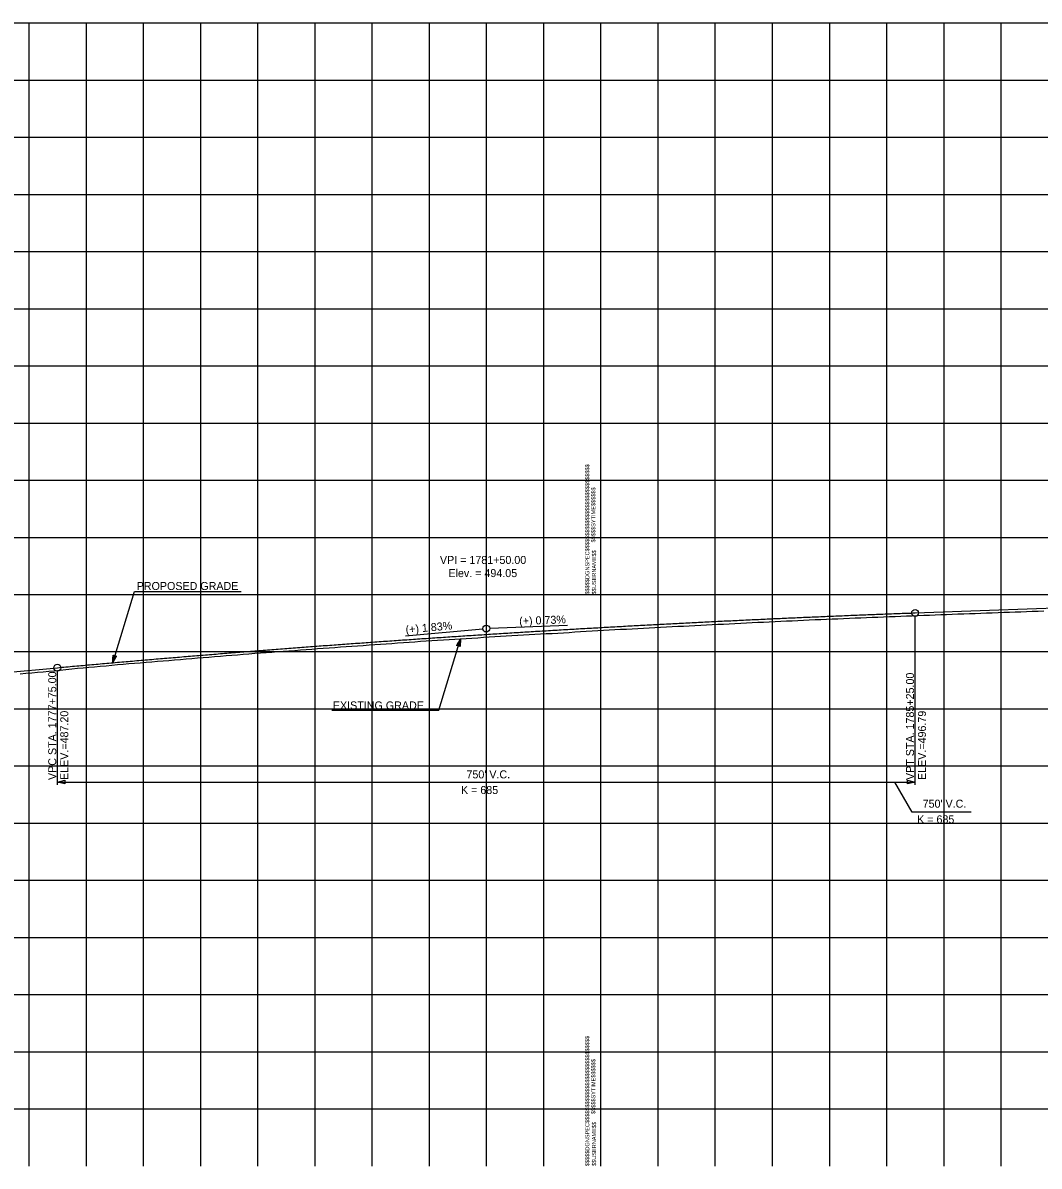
# Model space of a CAD drawing. Extents: x -90830 to 2015517, y -20856 to 836331.
# Drawn here: x 66668 to 67557, y -9797 to -8797 of the extents above; entities that cross this region are included whole.
import ezdxf

# ---------------------------------------------------------------- set-up
doc = ezdxf.new("R2010")
doc.units = 0
for name, color, linetype in [('Level 1', 7, 'Continuous'), ('RD_DDB_GradeTX', 7, 'Continuous'), ('RD_DDB_Profile_EX', 7, 'Continuous'), ('RD_DDB_Profile_Lbl', 7, 'Continuous'), ('RD_DDB_Profile_PR', 7, 'Continuous'), ('RD_DDB_StripGrade', 7, 'Continuous'), ('RD_DDB_VCLbl', 7, 'Continuous'), ('RD_PD_Final_TX', 7, 'Continuous')]:
    doc.layers.add(name, color=color, linetype=linetype)

msp = doc.modelspace()

# ---------------------------------------------------------------- linework, layer by layer
at = {"layer": 'Level 1'}
for p, q in [((65573.46, -8797.12), (67173.46, -8797.12)), ((66673.46, -8797.12), (66673.46, -9297.12)), ((66723.46, -8797.12), (66723.46, -9297.12)), ((66773.46, -8797.12), (66773.46, -9297.12)), ((66823.46, -8797.12), (66823.46, -9297.12)), ((66873.46, -8797.12), (66873.46, -9297.12)), ((66923.46, -8797.12), (66923.46, -9297.12)), ((66973.46, -8797.12), (66973.46, -9297.12)), ((67023.46, -8797.12), (67023.46, -9297.12)), ((67073.46, -8797.12), (67073.46, -9297.12)), ((67123.46, -8797.12), (67123.46, -9297.12)), ((67173.46, -8797.12), (67173.46, -9297.12)), ((67173.46, -8797.12), (67173.46, -9297.12)), ((67173.46, -8797.12), (68773.46, -8797.12)), ((67173.46, -8797.12), (67173.46, -9297.12)), ((67223.46, -8797.12), (67223.46, -9297.12)), ((67273.46, -8797.12), (67273.46, -9297.12)), ((67323.46, -8797.12), (67323.46, -9297.12)), ((67373.46, -8797.12), (67373.46, -9297.12)), ((67423.46, -8797.12), (67423.46, -9297.12)), ((67473.46, -8797.12), (67473.46, -9297.12)), ((67523.46, -8797.12), (67523.46, -9297.12)), ((65573.46, -8847.12), (67173.46, -8847.12)), ((67173.46, -8847.12), (68773.46, -8847.12)), ((65573.46, -8897.12), (67173.46, -8897.12)), ((67173.46, -8897.12), (68773.46, -8897.12)), ((65573.46, -8947.12), (67173.46, -8947.12)), ((67173.46, -8947.12), (68773.46, -8947.12)), ((65573.46, -8997.12), (67173.46, -8997.12)), ((67173.46, -8997.12), (68773.46, -8997.12)), ((65573.46, -9047.12), (67173.46, -9047.12)), ((67173.46, -9047.12), (68773.46, -9047.12)), ((65573.46, -9097.12), (67173.46, -9097.12)), ((67173.46, -9097.12), (68773.46, -9097.12)), ((65573.46, -9147.12), (67173.46, -9147.12)), ((67173.46, -9147.12), (68773.46, -9147.12)), ((65573.46, -9197.12), (67173.46, -9197.12)), ((67173.46, -9197.12), (68773.46, -9197.12)), ((65573.46, -9247.12), (67173.46, -9247.12)), ((67173.46, -9247.12), (68773.46, -9247.12)), ((65573.46, -9297.12), (67173.46, -9297.12)), ((65573.46, -9297.12), (67173.46, -9297.12)), ((66673.46, -9297.12), (66673.46, -9797.12)), ((66723.46, -9297.12), (66723.46, -9797.12)), ((66773.46, -9297.12), (66773.46, -9797.12)), ((66823.46, -9297.12), (66823.46, -9797.12)), ((66873.46, -9297.12), (66873.46, -9797.12)), ((66923.46, -9297.12), (66923.46, -9797.12)), ((66973.46, -9297.12), (66973.46, -9797.12)), ((67023.46, -9297.12), (67023.46, -9797.12)), ((67073.46, -9297.12), (67073.46, -9797.12)), ((67123.46, -9297.12), (67123.46, -9797.12)), ((67173.46, -9297.12), (67173.46, -9797.12)), ((67173.46, -9297.12), (67173.46, -9797.12)), ((67173.46, -9297.12), (68773.46, -9297.12)), ((67173.46, -9297.12), (68773.46, -9297.12)), ((67173.46, -9297.12), (67173.46, -9797.12)), ((67223.46, -9297.12), (67223.46, -9797.12)), ((67273.46, -9297.12), (67273.46, -9797.12)), ((67323.46, -9297.12), (67323.46, -9797.12)), ((67373.46, -9297.12), (67373.46, -9797.12)), ((67423.46, -9297.12), (67423.46, -9797.12)), ((67473.46, -9297.12), (67473.46, -9797.12)), ((67523.46, -9297.12), (67523.46, -9797.12)), ((65573.46, -9347.12), (67173.46, -9347.12)), ((67173.46, -9347.12), (68773.46, -9347.12)), ((65573.46, -9397.12), (67173.46, -9397.12)), ((67173.46, -9397.12), (68773.46, -9397.12)), ((65573.46, -9447.12), (67173.46, -9447.12)), ((67173.46, -9447.12), (68773.46, -9447.12)), ((65573.46, -9497.12), (67173.46, -9497.12)), ((67173.46, -9497.12), (68773.46, -9497.12)), ((65573.46, -9547.12), (67173.46, -9547.12)), ((67173.46, -9547.12), (68773.46, -9547.12)), ((65573.46, -9597.12), (67173.46, -9597.12)), ((67173.46, -9597.12), (68773.46, -9597.12)), ((65573.46, -9647.12), (67173.46, -9647.12)), ((67173.46, -9647.12), (68773.46, -9647.12)), ((65573.46, -9697.12), (67173.46, -9697.12)), ((67173.46, -9697.12), (68773.46, -9697.12)), ((65573.46, -9747.12), (67173.46, -9747.12)), ((67173.46, -9747.12), (68773.46, -9747.12))]:
    msp.add_line(p, q, dxfattribs=at)
at = {"layer": 'RD_DDB_GradeTX'}
for p, q in [((67002.75, -9333.35), (67070.47, -9327.16)), ((67144.41, -9324.3), (67076.46, -9326.78))]:
    msp.add_line(p, q, dxfattribs=at)
msp.add_circle((67073.46, -9326.89), 3, dxfattribs=at)
at = {"layer": 'RD_DDB_Profile_EX'}
for points in [[(66920.95, -9344.84), (66925.95, -9344.47), (66930.95, -9344.1), (66935.95, -9343.73), (66940.95, -9343.36), (66945.95, -9342.99), (66950.95, -9342.63), (66955.95, -9342.26), (66960.95, -9341.93), (66965.95, -9341.6), (66970.95, -9341.27), (66975.95, -9340.94), (66980.95, -9340.58), (66985.95, -9340.21), (66990.95, -9339.85), (66995.95, -9339.48), (67000.95, -9339.13), (67005.95, -9338.78), (67010.95, -9338.43), (67015.95, -9338.08), (67020.95, -9337.76), (67025.95, -9337.45), (67030.95, -9337.14), (67035.95, -9336.83), (67040.95, -9336.51), (67045.95, -9336.19), (67050.95, -9335.87), (67055.95, -9335.54), (67060.95, -9335.21), (67065.95, -9334.88), (67070.95, -9334.56), (67075.95, -9334.23), (67080.95, -9333.92), (67085.95, -9333.62), (67090.95, -9333.32), (67095.95, -9333.01), (67100.95, -9332.73), (67105.95, -9332.45), (67110.95, -9332.16), (67115.95, -9331.88), (67120.95, -9331.62), (67125.95, -9331.37), (67130.95, -9331.12), (67135.95, -9330.86), (67140.95, -9330.56), (67145.95, -9330.24), (67150.95, -9329.9), (67155.95, -9329.57), (67160.95, -9329.26), (67165.95, -9328.96), (67170.95, -9328.66), (67175.95, -9328.37), (67180.95, -9328.09), (67185.95, -9327.83), (67190.95, -9327.57), (67195.95, -9327.31), (67200.95, -9327.04), (67205.95, -9326.77), (67210.95, -9326.49), (67215.95, -9326.22), (67220.95, -9325.95), (67225.95, -9325.69), (67230.95, -9325.44), (67235.95, -9325.18), (67240.95, -9324.93), (67245.95, -9324.68), (67250.95, -9324.43), (67255.95, -9324.18), (67260.95, -9323.93), (67265.95, -9323.7), (67270.95, -9323.46), (67275.95, -9323.21), (67280.95, -9322.97), (67285.95, -9322.73), (67290.95, -9322.48), (67295.95, -9322.23), (67300.95, -9321.98), (67305.95, -9321.72), (67310.95, -9321.46), (67315.95, -9321.21), (67320.95, -9320.97), (67325.95, -9320.74), (67330.95, -9320.51), (67335.95, -9320.27), (67340.95, -9320.04), (67345.95, -9319.8), (67350.95, -9319.56), (67355.95, -9319.32), (67360.95, -9319.1), (67365.95, -9318.91), (67370.95, -9318.71), (67375.95, -9318.51), (67380.95, -9318.31), (67385.95, -9318.09), (67390.95, -9317.88), (67395.95, -9317.67), (67400.95, -9317.46), (67405.95, -9317.25), (67410.95, -9317.04), (67415.95, -9316.83), (67420.95, -9316.63)], [(67420.95, -9316.63), (67425.95, -9316.44), (67430.95, -9316.25), (67435.95, -9316.07), (67440.95, -9315.88), (67445.95, -9315.68), (67450.95, -9315.49), (67455.95, -9315.3), (67460.95, -9315.11), (67465.95, -9314.92), (67470.95, -9314.73), (67475.95, -9314.55), (67480.95, -9314.36), (67485.95, -9314.17), (67490.95, -9313.99), (67495.95, -9313.81), (67500.95, -9313.63), (67505.95, -9313.45), (67510.95, -9313.27), (67515.95, -9313.09), (67520.95, -9312.9), (67525.95, -9312.71), (67530.95, -9312.52), (67535.95, -9312.33), (67540.95, -9312.14), (67545.95, -9311.95), (67550.95, -9311.75), (67555.95, -9311.57), (67560.95, -9311.38)], [(66665.95, -9366.5), (66670.95, -9366.04), (66675.95, -9365.59), (66680.95, -9365.13), (66685.95, -9364.67), (66690.95, -9364.2), (66695.95, -9363.74), (66700.95, -9363.24), (66705.95, -9362.71), (66710.95, -9362.19), (66715.95, -9361.68), (66720.95, -9361.2), (66725.95, -9360.75), (66730.95, -9360.3), (66735.95, -9359.85), (66740.95, -9359.39), (66745.95, -9358.94), (66750.95, -9358.49), (66755.95, -9358.04), (66760.95, -9357.61), (66765.95, -9357.2), (66770.95, -9356.79), (66775.95, -9356.38), (66780.95, -9355.96), (66785.95, -9355.55), (66790.95, -9355.14), (66795.95, -9354.74), (66800.95, -9354.31), (66805.95, -9353.88), (66810.95, -9353.44), (66815.95, -9353.01), (66820.95, -9352.6), (66825.95, -9352.19), (66830.95, -9351.79), (66835.95, -9351.38), (66840.95, -9350.99), (66845.95, -9350.59), (66850.95, -9350.2), (66855.95, -9349.8), (66860.95, -9349.39), (66865.95, -9348.98), (66870.95, -9348.57), (66875.95, -9348.16), (66880.95, -9347.78), (66885.95, -9347.42), (66890.95, -9347.06), (66895.95, -9346.71), (66900.95, -9346.34), (66905.95, -9345.96), (66910.95, -9345.59), (66915.95, -9345.21), (66920.95, -9344.84)]]:
    msp.add_lwpolyline(points, dxfattribs=at)
at = {"layer": 'RD_DDB_Profile_PR'}
for p, q in [((67513.46, -9310.79), (67818.46, -9299.62)), ((67448.46, -9313.17), (67513.46, -9310.79)), ((66653.46, -9365.24), (66698.46, -9361.13))]:
    msp.add_line(p, q, dxfattribs=at)
msp.add_spline([(66698.46, -9361.13), (66713.46, -9359.77), (66728.46, -9358.43), (66743.46, -9357.1), (66758.46, -9355.78), (66773.46, -9354.49), (66788.46, -9353.21), (66803.46, -9351.95), (66818.46, -9350.7), (66833.46, -9349.47), (66848.46, -9348.26), (66863.46, -9347.06), (66878.46, -9345.88), (66893.46, -9344.71), (66908.46, -9343.57), (66923.46, -9342.43), (66938.46, -9341.32), (66953.46, -9340.22), (66968.46, -9339.14), (66983.46, -9338.07), (66998.46, -9337.02), (67013.46, -9335.99), (67028.46, -9334.97), (67043.46, -9333.97), (67058.46, -9332.99), (67073.46, -9332.02), (67088.46, -9331.07), (67103.46, -9330.13), (67118.46, -9329.22), (67133.46, -9328.31), (67148.46, -9327.43), (67163.46, -9326.56), (67178.46, -9325.71), (67193.46, -9324.87), (67208.46, -9324.05), (67223.46, -9323.25), (67238.46, -9322.46), (67253.46, -9321.69), (67268.46, -9320.94), (67283.46, -9320.2), (67298.46, -9319.48), (67313.46, -9318.77), (67328.46, -9318.08), (67343.46, -9317.41), (67358.46, -9316.76), (67373.46, -9316.12), (67388.46, -9315.49), (67403.46, -9314.89), (67418.46, -9314.3), (67433.46, -9313.72), (67448.46, -9313.17)], degree=3, dxfattribs=at)
at = {"layer": 'RD_DDB_VCLbl'}
for p, q in [((67448.46, -9463.63), (67448.46, -9316.17)), ((66698.46, -9463.63), (66698.46, -9364.13)), ((66698.46, -9461.13), (67448.46, -9461.13)), ((67445.8, -9487.46), (67430.74, -9461.13)), ((67497.33, -9487.46), (67445.8, -9487.46))]:
    msp.add_line(p, q, dxfattribs=at)
for centre in [(67448.46, -9313.17), (66698.46, -9361.13)]:
    msp.add_circle(centre, 3, dxfattribs=at)
at = {"layer": 'RD_PD_Final_TX'}
for p, q in [((66746.78, -9356.81), (66765.83, -9294.43)), ((66765.83, -9294.43), (66859.22, -9294.43)), ((67050.95, -9335.87), (67047.51, -9341.59)), ((67049.06, -9342.07), (67050.95, -9335.87)), ((67050.95, -9335.87), (67050.61, -9342.54)), ((67050.61, -9342.54), (67047.51, -9341.59)), ((66746.78, -9356.81), (66747.12, -9350.13)), ((66748.67, -9350.61), (66746.78, -9356.81)), ((66746.78, -9356.81), (66750.22, -9351.08)), ((66747.12, -9350.13), (66750.22, -9351.08))]:
    msp.add_line(p, q, dxfattribs=at)
for points in [[(66938.51, -9398.24), (67031.9, -9398.24), (67050.95, -9335.87)], [(67050.78, -9336.26), (67049.04, -9341.97), (67050.68, -9336.45), (67048.96, -9341.95), (67050.58, -9336.63), (67048.9, -9341.96), (67050.46, -9336.79), (67048.85, -9341.93), (67050.33, -9336.99), (67048.78, -9341.93), (67050.22, -9337.18), (67048.73, -9341.91), (67050.08, -9337.4), (67048.66, -9341.9), (67049.93, -9337.68), (67048.58, -9341.86), (67049.8, -9337.92), (67048.52, -9341.87), (67049.65, -9338.17), (67048.46, -9341.84), (67049.5, -9338.4), (67048.4, -9341.82), (67049.35, -9338.66), (67048.36, -9341.77), (67049.14, -9339.01), (67048.28, -9341.77), (67048.99, -9339.23), (67048.22, -9341.78), (67048.8, -9339.52), (67048.17, -9341.74), (67048.65, -9339.83), (67048.1, -9341.7), (67048.51, -9340.06), (67048.03, -9341.64), (67048.35, -9340.28), (67047.98, -9341.62), (67048.17, -9340.63), (67047.87, -9341.65), (67048.05, -9340.83), (67047.77, -9341.62), (67047.93, -9340.96), (67047.69, -9341.52), (67047.6, -9341.57), (67047.71, -9341.53)], [(67049.12, -9342), (67050.89, -9336.23), (67049.15, -9342.05), (67050.86, -9336.52), (67049.22, -9342.05), (67050.85, -9336.71), (67049.3, -9342.06), (67050.85, -9336.95), (67049.36, -9342.09), (67050.83, -9337.31), (67049.45, -9342.13), (67050.79, -9337.69), (67049.54, -9342.13), (67050.77, -9337.98), (67049.6, -9342.16), (67050.76, -9338.31), (67049.67, -9342.14), (67050.74, -9338.6), (67049.72, -9342.21), (67050.73, -9338.85), (67049.82, -9342.21), (67050.72, -9339.21), (67049.89, -9342.25), (67050.67, -9339.64), (67049.96, -9342.29), (67050.69, -9339.94), (67050.04, -9342.31), (67050.67, -9340.4), (67050.12, -9342.31), (67050.62, -9340.76), (67050.2, -9342.37), (67050.61, -9341.08), (67050.27, -9342.37), (67050.61, -9341.38), (67050.34, -9342.43), (67050.58, -9341.73), (67050.42, -9342.4), (67050.56, -9342.13), (67050.5, -9342.4)], [(66748.6, -9350.67), (66746.84, -9356.44), (66748.57, -9350.62), (66746.87, -9356.16), (66748.5, -9350.63), (66746.87, -9355.96), (66748.42, -9350.62), (66746.87, -9355.72), (66748.36, -9350.58), (66746.9, -9355.37), (66748.27, -9350.54), (66746.93, -9354.98), (66748.19, -9350.55), (66746.95, -9354.69), (66748.13, -9350.51), (66746.97, -9354.36), (66748.05, -9350.53), (66746.99, -9354.07), (66748.01, -9350.46), (66746.99, -9353.82), (66747.91, -9350.46), (66747, -9353.46), (66747.83, -9350.42), (66747.05, -9353.03), (66747.76, -9350.39), (66747.03, -9352.73), (66747.68, -9350.36), (66747.06, -9352.27), (66747.6, -9350.37), (66747.1, -9351.91), (66747.52, -9350.3), (66747.11, -9351.59), (66747.45, -9350.31), (66747.12, -9351.3), (66747.38, -9350.24), (66747.14, -9350.94), (66747.3, -9350.28), (66747.17, -9350.54), (66747.22, -9350.28)], [(66746.94, -9356.42), (66748.69, -9350.7), (66747.04, -9356.22), (66748.77, -9350.72), (66747.14, -9356.04), (66748.83, -9350.71), (66747.26, -9355.88), (66748.87, -9350.74), (66747.39, -9355.68), (66748.94, -9350.75), (66747.5, -9355.5), (66748.99, -9350.76), (66747.64, -9355.27), (66749.06, -9350.77), (66747.8, -9355), (66749.15, -9350.81), (66747.93, -9354.76), (66749.21, -9350.8), (66748.07, -9354.51), (66749.27, -9350.83), (66748.23, -9354.27), (66749.33, -9350.85), (66748.38, -9354.01), (66749.37, -9350.91), (66748.58, -9353.67), (66749.44, -9350.9), (66748.73, -9353.45), (66749.5, -9350.89), (66748.92, -9353.15), (66749.56, -9350.94), (66749.07, -9352.85), (66749.63, -9350.97), (66749.21, -9352.61), (66749.69, -9351.03), (66749.38, -9352.39), (66749.75, -9351.05), (66749.55, -9352.04), (66749.85, -9351.03), (66749.67, -9351.84), (66749.95, -9351.06), (66749.8, -9351.71), (66750.04, -9351.15), (66750.12, -9351.11), (66750.01, -9351.14)]]:
    msp.add_lwpolyline(points, dxfattribs=at)
for points in [[(66705.06, -9462.78), (66698.46, -9461.13), (66705.06, -9459.48)], [(67441.86, -9459.48), (67448.46, -9461.13), (67441.86, -9462.78)]]:
    msp.add_lwpolyline(points, close=True, dxfattribs=at)

# ---------------------------------------------------------------- texts
at = {"layer": 'Level 1'}
for s, p in [('$$$$$DGNSPEC$$$$$$$$$$$$$$$$$$$$$$$$$$$$', (67163.56, -9297.17)), ('$$$$$SYTIME$$$$$$', (67168.86, -9251.57)), ('$$USERNAME$$', (67169.46, -9297.02)), ('$$$$$DGNSPEC$$$$$$$$$$$$$$$$$$$$$$$$$$$$', (67163.56, -9797.17)), ('$$$$$SYTIME$$$$$$', (67168.86, -9751.57)), ('$$USERNAME$$', (67169.46, -9797.02))]:
    msp.add_text(s, height=3.5436, rotation=90, dxfattribs=at).set_placement(p)
at = {"layer": 'RD_DDB_GradeTX'}
for s, rotation, p in [('(+) 0.73%', 2.09609, (67102.36, -9323.83)), ('(+) 1.83%', 5.21695, (67003.24, -9331.3))]:
    msp.add_text(s, height=7, rotation=rotation, dxfattribs=at).set_placement(p)
at = {"layer": 'RD_DDB_Profile_Lbl'}
for s, p in [('VPI = 1781+50.00', (67032.95, -9270.39)), ('Elev. = 494.05', (67040.38, -9281.89))]:
    msp.add_text(s, height=7, dxfattribs=at).set_placement(p)
at = {"layer": 'RD_DDB_StripGrade'}
for s, p in [('VPC STA. 1777+75.00 ', (66697.46, -9459.39)), ('VPT STA. 1785+25.00 ', (67447.46, -9459.39)), ('ELEV.=487.20', (66707.96, -9459.39)), ('ELEV.=496.79', (67457.96, -9459.39))]:
    msp.add_text(s, height=7, rotation=90, dxfattribs=at).set_placement(p)
at = {"layer": 'RD_DDB_VCLbl'}
for s, p in [("750' V.C.", (67056.14, -9457.95)), ('K = 685', (67051.33, -9471.63)), ("750' V.C.", (67455.04, -9483.59)), ('K = 685', (67450.23, -9497.28))]:
    msp.add_text(s, height=7, dxfattribs=at).set_placement(p)
at = {"layer": 'RD_PD_Final_TX'}
for s, p in [('PROPOSED GRADE', (66767.78, -9293.18)), ('EXISTING GRADE', (66939.33, -9397.64))]:
    msp.add_text(s, height=7, dxfattribs=at).set_placement(p)

doc.saveas('drawing.dxf')
